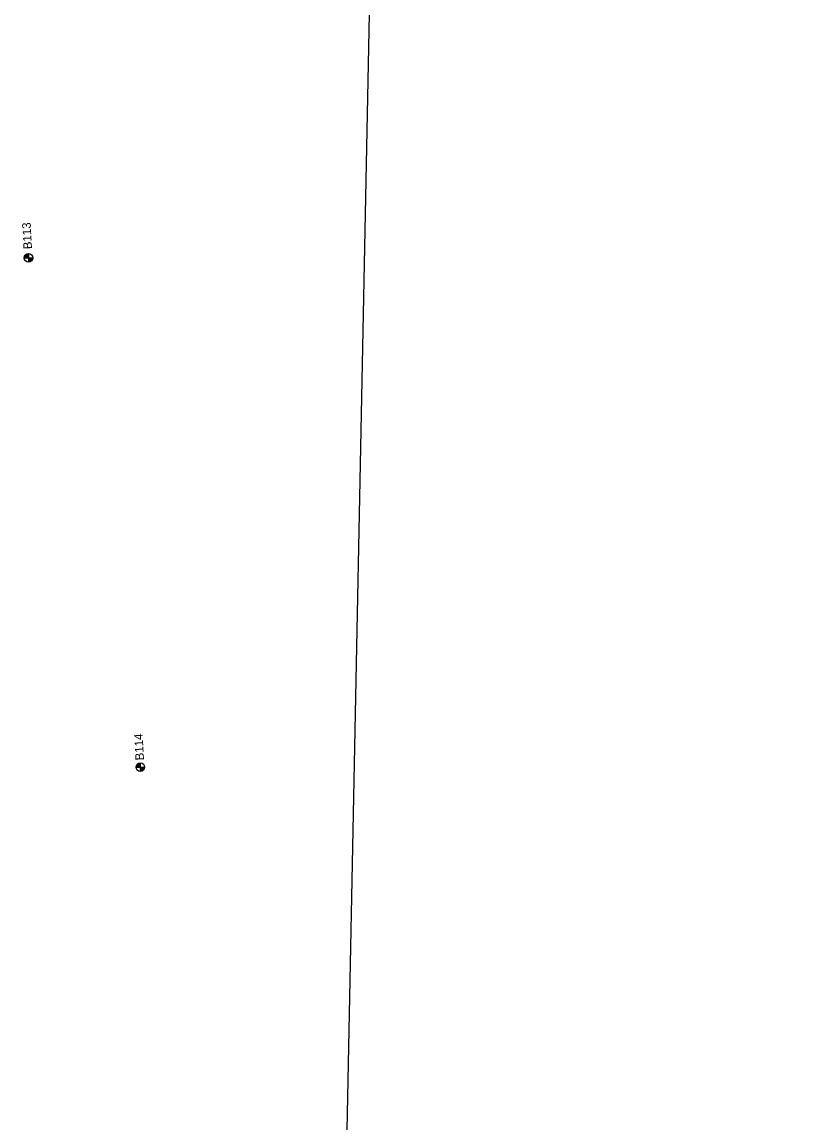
# Model space of a CAD drawing. Extents: x 345549 to 379569, y 127949 to 230467.
# Drawn here: x 355179 to 356095, y 190377 to 191659 of the extents above; entities that cross this region are included whole.
import ezdxf

# ---------------------------------------------------------------- set-up
doc = ezdxf.new("R2010")
doc.units = 0
for name, color, linetype in [('E_RDWY', 7, 'Continuous'), ('E_SOIL_BORE1 [KAPUR_CADDS_LEVELS]', 7, 'Continuous'), ('E_SOIL_BORE2 [KAPUR_CADDS_LEVELS]', 7, 'Continuous'), ('P_MARK', 7, 'Continuous')]:
    doc.layers.add(name, color=color, linetype=linetype)

msp = doc.modelspace()

# ---------------------------------------------------------------- linework, layer by layer
at = {"layer": 'E_RDWY'}
msp.add_line((355372.5, 181177.5), (356094.5, 217027.6), dxfattribs=at)
at = {"layer": 'P_MARK'}
for p, q in [((355186.3, 191389.7), (355186.3, 191379.7)), ((355181.3, 191384.7), (355191.3, 191384.7)), ((355311.6, 190791.1), (355321.6, 190791.1)), ((355316.6, 190796.1), (355316.6, 190786.1))]:
    msp.add_line(p, q, dxfattribs=at)
for centre in [(355186.3, 191384.7), (355316.6, 190791.1)]:
    msp.add_circle(centre, 5, dxfattribs=at)
for centre, radius, start, end in [((355186.3, 191384.7), 4.5, 89.9869, 179.9869), ((355186.3, 191384.7), 4, 89.9869, 179.9869), ((355186.3, 191384.7), 3.5, 89.9869, 179.9869), ((355186.3, 191384.7), 3, 89.9869, 179.9869), ((355186.3, 191384.7), 2.5, 89.9869, 179.9869), ((355186.3, 191384.7), 2, 89.9869, 179.9869), ((355186.3, 191384.7), 1.5, 89.9869, 179.9869), ((355186.3, 191384.7), 1, 89.9869, 179.9869), ((355186.3, 191384.7), 0.5, 89.9869, 179.9869), ((355186.3, 191384.7), 4.5, 269.9869, 359.9869), ((355186.3, 191384.7), 4, 269.9869, 359.9869), ((355186.3, 191384.7), 3.5, 269.9869, 359.9869), ((355186.3, 191384.7), 3, 269.9869, 359.9869), ((355186.3, 191384.7), 2.5, 269.9869, 359.9869), ((355186.3, 191384.7), 2, 269.9869, 359.9869), ((355186.3, 191384.7), 1.5, 269.9869, 359.9869), ((355186.3, 191384.7), 1, 269.9869, 359.9869), ((355186.3, 191384.7), 0.5, 269.9869, 359.9869), ((355316.6, 190791.1), 4.5, 89.9869, 179.9869), ((355316.6, 190791.1), 4, 89.9869, 179.9869), ((355316.6, 190791.1), 3.5, 89.9869, 179.9869), ((355316.6, 190791.1), 3, 89.9869, 179.9869), ((355316.6, 190791.1), 2.5, 89.9869, 179.9869), ((355316.6, 190791.1), 2, 89.9869, 179.9869), ((355316.6, 190791.1), 1.5, 89.9869, 179.9869), ((355316.6, 190791.1), 1, 89.9869, 179.9869), ((355316.6, 190791.1), 0.5, 89.9869, 179.9869), ((355316.6, 190791.1), 4.5, 269.9869, 359.9869), ((355316.6, 190791.1), 4, 269.9869, 359.9869), ((355316.6, 190791.1), 3.5, 269.9869, 359.9869), ((355316.6, 190791.1), 3, 269.9869, 359.9869), ((355316.6, 190791.1), 2.5, 269.9869, 359.9869), ((355316.6, 190791.1), 2, 269.9869, 359.9869), ((355316.6, 190791.1), 1.5, 269.9869, 359.9869), ((355316.6, 190791.1), 1, 269.9869, 359.9869), ((355316.6, 190791.1), 0.5, 269.9869, 359.9869)]:
    msp.add_arc(centre, radius, start, end, dxfattribs=at)

# ---------------------------------------------------------------- texts
at = {"layer": 'E_SOIL_BORE1 [KAPUR_CADDS_LEVELS]'}
msp.add_text('B114', height=10, rotation=93.0065, dxfattribs=at).set_placement((355320.9, 190799.2))
at = {"layer": 'E_SOIL_BORE2 [KAPUR_CADDS_LEVELS]'}
msp.add_text('B113', height=10, rotation=93.0065, dxfattribs=at).set_placement((355190.4, 191394.9))

doc.saveas('drawing.dxf')
